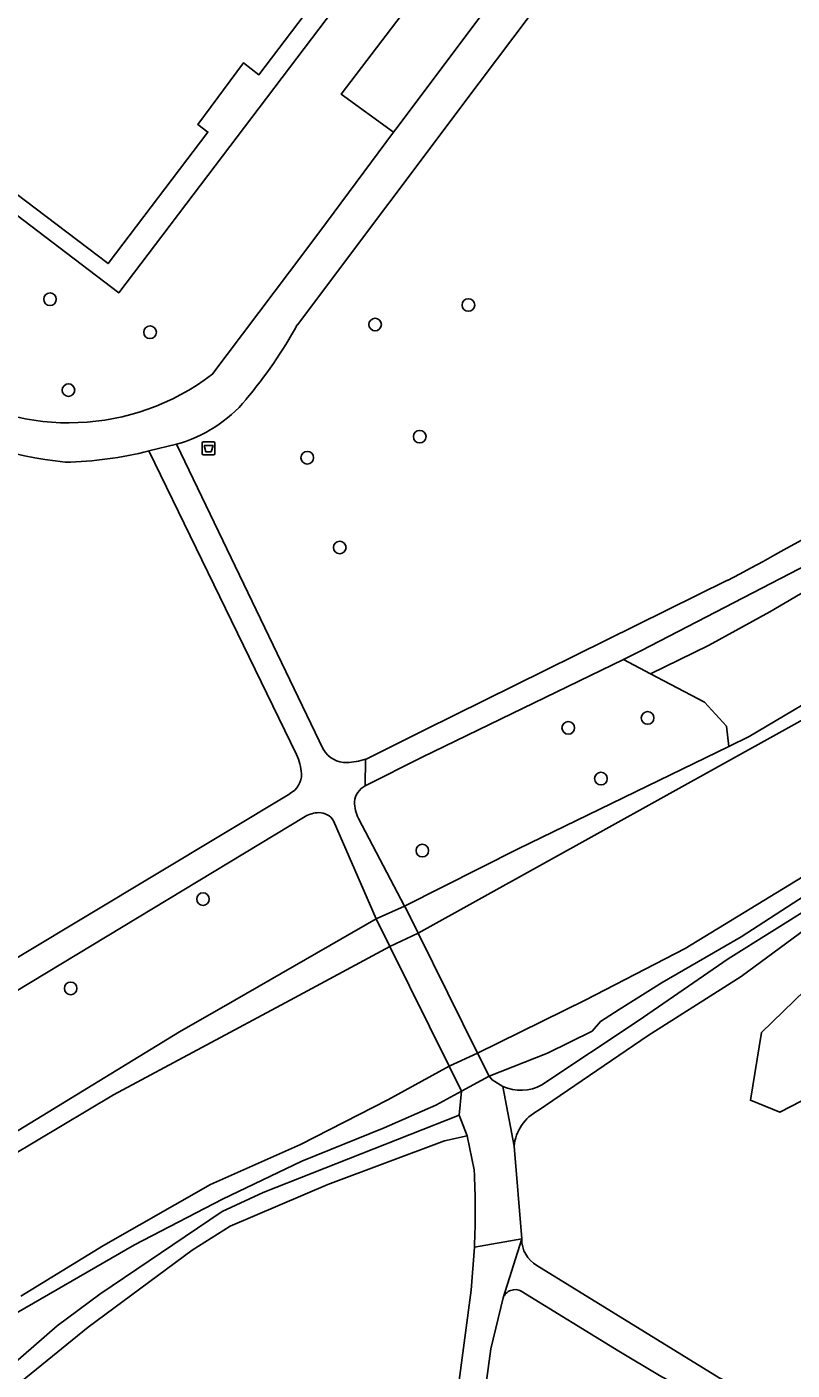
# Model space of a CAD drawing. Extents: x 160349 to 161355, y 381727 to 382854.
# Drawn here: x 161066.3 to 161125.5, y 381971.4 to 382075.3 of the extents above; entities that cross this region are included whole.
import ezdxf

# ---------------------------------------------------------------- set-up
doc = ezdxf.new("R2010")
doc.units = 0
for name, color, linetype in [('IMGEO_Afvalbak', 7, 'Continuous'), ('IMGEO_Boom', 7, 'Continuous'), ('IMGEO_Dek', 7, 'Continuous'), ('IMGEO_Groenvoorziening', 7, 'Continuous'), ('IMGEO_Loofbos', 7, 'Continuous'), ('IMGEO_Meer_plas_ven_vijver', 7, 'Continuous'), ('IMGEO_Oever', 7, 'Continuous'), ('IMGEO_Pand', 7, 'Continuous'), ('IMGEO_Voetpad_gesloten', 7, 'Continuous'), ('IMGEO_Voetpad_halfverhard', 7, 'Continuous'), ('IMGEO_Voetpad_open', 7, 'Continuous'), ('IMGEO_Waterloop', 7, 'Continuous')]:
    doc.layers.add(name, color=color, linetype=linetype)

msp = doc.modelspace()

# ---------------------------------------------------------------- linework, layer by layer
at = {"layer": 'IMGEO_Afvalbak'}
for p, q in [((161079.84, 382042.3), (161079.84, 382043.1)), ((161079.84, 382043.1), (161079.84, 382042.3)), ((161079.94, 382043.2), (161080.73, 382043.2)), ((161080.73, 382043.2), (161079.94, 382043.2)), ((161080.83, 382043.1), (161080.83, 382042.3)), ((161080.83, 382042.3), (161080.83, 382043.1)), ((161080.73, 382042.2), (161079.94, 382042.2)), ((161079.94, 382042.2), (161080.73, 382042.2))]:
    msp.add_line(p, q, dxfattribs=at)
msp.add_lwpolyline([(161079.99, 382042.92), (161080.69, 382042.92), (161080.54, 382042.44), (161080.14, 382042.44), (161079.99, 382042.92)], dxfattribs=at)
for centre, start, end in [((161079.94, 382043.1), 90, 180), ((161079.94, 382043.1), 90, 180), ((161080.73, 382043.1), 0, 90), ((161080.73, 382043.1), 360, 90), ((161079.94, 382042.3), 180, 270), ((161079.94, 382042.3), 180, 270), ((161080.73, 382042.3), 270, 0), ((161080.73, 382042.3), 270, 0)]:
    msp.add_arc(centre, 0.1, start, end, dxfattribs=at)
at = {"layer": 'IMGEO_Boom'}
for centre in [(161068.07, 382054.25), (161100.45, 382053.8), (161093.23, 382052.29), (161075.81, 382051.69), (161069.5, 382047.21), (161096.68, 382043.61), (161087.98, 382041.98), (161090.49, 382035.03), (161114.31, 382021.84), (161108.17, 382021.07), (161110.7, 382017.14), (161096.88, 382011.57), (161079.91, 382007.81), (161069.67, 382000.9)]:
    msp.add_circle(centre, 0.489, dxfattribs=at)
at = {"layer": 'IMGEO_Dek'}
msp.add_lwpolyline([(161096.55, 382005.18), (161095.57, 382007.16), (161095.51, 382007.28), (161093.32, 382006.28), (161094.37, 382004.15), (161098.95, 381994.89), (161099.91, 381992.95), (161102.04, 381994.1), (161101.15, 381995.88)], close=True, dxfattribs=at)
at = {"layer": 'IMGEO_Groenvoorziening'}
for points in [[(161163.23, 382147.74), (161158.99, 382142.31), (161150.88, 382132.31), (161151.28, 382125.51), (161144.95, 382117.06), (161139.71, 382110.16), (161133.48, 382101.41), (161124.4, 382101.35), (161123.6, 382100.4), (161113.11, 382086.75), (161101.27, 382070.99), (161087.21, 382052.27)], [(161106.36, 382097.43), (161105.48, 382097.09), (161073.39, 382054.74), (161068.22, 382058.68), (161044.57, 382076.69), (161043.68, 382075.49), (161043.34, 382075.03), (161043.25, 382075.09), (161034.23, 382082.03), (161036.44, 382084.95), (161031.89, 382088.45), (161029.81, 382085.8), (161029.63, 382085.57), (161029.43, 382085.32), (161026.14, 382081.41), (161025.79, 382080.99), (161021.58, 382076.02), (161021.61, 382075.99), (161034.65, 382066.48), (161059.54, 382047.63), (161059.61, 382047.59), (161059.67, 382047.55)], [(161080.58, 382048.39), (161086.61, 382056.37), (161088.88, 382059.38), (161094.66, 382067.17), (161090.6, 382070.13), (161108.58, 382093.72)], [(161160.7, 382057.69), (161148.81, 382048.53), (161139.2, 382041.43), (161127.49, 382034.12), (161113.8, 382027.03), (161112.44, 382026.36), (161114.54, 382025.26), (161119.03, 382027.45), (161123.76, 382030.06), (161130.46, 382033.98), (161135.93, 382037.38), (161143.4, 382042.31), (161151.69, 382048.29), (161155.23, 382051), (161160.68, 382055.37), (161167.97, 382061.76), (161173.46, 382066.9), (161178.23, 382071.62)], [(161178.23, 382071.62), (161173.46, 382066.9), (161167.97, 382061.76), (161160.68, 382055.37), (161155.23, 382051), (161151.69, 382048.29), (161143.4, 382042.31), (161135.93, 382037.38), (161130.46, 382033.98), (161123.76, 382030.06), (161119.03, 382027.45), (161114.54, 382025.26), (161118.71, 382023.05), (161120.43, 382021.19), (161120.6, 382019.63), (161122.17, 382020.39), (161171.68, 382049.75), (161175.34, 382052.28), (161180.91, 382056.86)], [(161077.85, 382043.02), (161089.23, 382019.38)], [(161087.15, 382019), (161075.73, 382042.51)], [(161092.48, 382018.63), (161097.02, 382020.88), (161120.5, 382032.49)], [(161120.6, 382019.63), (161120.43, 382021.19), (161118.71, 382023.05), (161114.54, 382025.26), (161112.44, 382026.36), (161096.87, 382018.81), (161092.46, 382016.59)], [(161091.94, 382014.06), (161095.51, 382007.28), (161104.29, 382011.71), (161120.6, 382019.63)], [(161057.93, 381998.52), (161065.82, 382003.45), (161086.63, 382015.97)], [(161087.81, 382014.21), (161048.86, 381990.68), (161044.16, 381988.26), (161041.82, 381976.53), (161049.65, 381980.15), (161078.09, 381997.55)], [(161078.09, 381997.55), (161082.36, 382000), (161093.32, 382006.28), (161090.26, 382013.27), (161090, 382013.88)], [(161058.78, 381966.21), (161068.63, 381974.79), (161071.92, 381977.23), (161081.39, 381983.63), (161084.57, 381985.11), (161099.73, 381991.1), (161099.91, 381992.95), (161097.92, 381991.86), (161093.93, 381990.1), (161087.56, 381987.54), (161081.41, 381984.6), (161074.62, 381981.06), (161064.29, 381975.08), (161061.6, 381973.8), (161059.48, 381971.98), (161053.71, 381968.2)]]:
    msp.add_lwpolyline(points, dxfattribs=at)
msp.add_lwpolyline([(161112.36, 382090.81), (161108.58, 382093.72), (161090.6, 382070.13), (161094.66, 382067.17), (161094.83, 382067.41), (161112.27, 382090.69)], close=True, dxfattribs=at)
for centre, radius, start, end in [((161054.85, 382070.22), 37, 320.0909, 330.9652), ((161037.15, 382191.95), 179.93, 297.5943, 308.2049), ((161069.52, 382062.97), 18.29, 237.4051, 307.1801), ((161074.94, 382053.48), 10.86, 285.5952, 319.8882), ((161072.22, 382070.29), 28.81, 238.7659, 264.083), ((161068.73, 382069.93), 28.3, 271.0522, 284.3234), ((161083.59, 382017.27), 3.95, 3.5561, 25.9462), ((161090.96, 382020.38), 1.99, 209.952, 272.4822), ((161090.89, 382023.62), 5.23, 271.6404, 287.6083), ((161085.83, 382017.49), 1.71, 297.9642, 1.0724), ((161093.2, 382015.19), 1.58, 117.7886, 174.3218), ((161094.36, 382015.33), 2.73, 179.6741, 207.8337), ((161089.05, 382011.85), 2.67, 93.8034, 117.7169), ((161088.9, 382013.23), 1.28, 30.6066, 91.2497)]:
    msp.add_arc(centre, radius, start, end, dxfattribs=at)
at = {"layer": 'IMGEO_Loofbos'}
for points in [[(161130.48, 382010.68), (161121.55, 382004.89), (161115.43, 382001.35), (161112.1, 381999.28), (161110.66, 381998.34), (161110.01, 381997.59), (161106.56, 381995.88), (161102.04, 381994.1), (161102.28, 381993.82), (161103.1, 381993.31)], [(161106.13, 381993.44), (161113.59, 381998.4), (161120.55, 382003.2), (161127.31, 382007.41), (161129.36, 382009.03), (161130.47, 382009.71), (161132.04, 382010.4), (161132.55, 382010.56), (161133.78, 382010.69), (161133.68, 382009.18), (161132.55, 382008.9), (161130.65, 382008.12), (161127.04, 382005.87), (161121.56, 382001.82), (161114.35, 381997.25), (161105.85, 381991.46)], [(161131.79, 381995.05), (161124.54, 381991.32), (161122.27, 381992.24), (161123.12, 381997.48), (161130.71, 382004.83)], [(161100.9, 381986.85), (161100.34, 381989.48), (161098.59, 381989.09), (161089.57, 381985.72), (161082.01, 381982.51), (161079.06, 381980.63), (161071.03, 381974.69), (161062.18, 381967.51), (161055.59, 381961.52), (161048.95, 381955.21)], [(161103.98, 381988.68), (161104.57, 381981.51)], [(161100.66, 381977.55), (161100.92, 381980.88)], [(161105.75, 381979.46), (161119.84, 381970.77), (161127.8, 381966.75), (161128.37, 381966.73), (161128.74, 381966.85), (161129.81, 381969.03), (161129.93, 381969.63), (161130.64, 381972.11), (161132.06, 381976.98)], [(161097.16, 381948.98), (161097.74, 381952.58), (161098.53, 381958.94), (161099.08, 381965.71), (161100.66, 381977.55)], [(161124.02, 381966.08), (161115.23, 381970.93), (161112.09, 381972.81), (161104.54, 381977.46)], [(161103.13, 381976.95), (161102.18, 381973), (161099.61, 381953.98), (161099.12, 381949.93), (161098.07, 381945.13), (161098.33, 381943.58)]]:
    msp.add_lwpolyline(points, dxfattribs=at)
for centre, radius, start, end in [((161104.49, 381996.38), 3.37, 245.6469, 299.1155), ((161107.53, 381988.31), 3.57, 118.0973, 174.0859), ((161043.94, 381983.67), 57.04, 357.1955, 3.1888), ((161106.9, 381981.49), 2.33, 179.5356, 240.5244), ((161104.06, 381976.59), 0.996, 60.9532, 158.9544)]:
    msp.add_arc(centre, radius, start, end, dxfattribs=at)
at = {"layer": 'IMGEO_Meer_plas_ven_vijver'}
msp.add_lwpolyline([(161140.45, 382016.65), (161140.47, 382016.67), (161134.38, 382012.51), (161134.39, 382012.5), (161135.2, 382012.2), (161135.64, 382010.88), (161135.4, 382010.58), (161134.25, 382009.14), (161133.8, 382008.58), (161130.71, 382004.83), (161123.12, 381997.48), (161122.27, 381992.24), (161124.54, 381991.32), (161131.79, 381995.05), (161135.61, 381999.27), (161141.77, 382006.82), (161142.09, 382008.27), (161142.15, 382008.63), (161142.41, 382010.1), (161142.64, 382011.4), (161140.83, 382013.83), (161140.07, 382014.46), (161139.82, 382015.26), (161140.08, 382016.02)], close=True, dxfattribs=at)
at = {"layer": 'IMGEO_Oever'}
for points in [[(161034.44, 381971.13), (161035.81, 381972.15), (161038.77, 381973.74), (161050.56, 381979.08), (161061.05, 381985.54), (161072.99, 381992.66), (161086.65, 382000), (161094.37, 382004.15), (161096.55, 382005.18), (161129.64, 382023.54), (161150, 382035.52), (161166.63, 382045.71), (161169.7, 382047.58), (161175.39, 382051.08), (161184.26, 382058.61), (161194.99, 382068.93), (161215.9, 382090.42), (161234.07, 382109.37), (161243.15, 382118.42), (161253.6, 382129.33), (161254.49, 382129.99), (161255.26, 382130.37), (161259.29, 382131.19), (161262.68, 382131.89)], [(161180.91, 382056.86), (161175.34, 382052.28), (161171.68, 382049.75), (161122.17, 382020.39), (161120.6, 382019.63), (161104.29, 382011.71), (161095.51, 382007.28), (161093.32, 382006.28), (161082.36, 382000), (161078.09, 381997.55), (161049.65, 381980.15)], [(161064.29, 381975.08), (161074.62, 381981.06), (161081.41, 381984.6), (161087.56, 381987.54), (161093.93, 381990.1), (161097.92, 381991.86), (161099.91, 381992.95), (161102.04, 381994.1), (161106.56, 381995.88), (161110.01, 381997.59), (161110.66, 381998.34), (161112.1, 381999.28), (161115.43, 382001.35), (161121.55, 382004.89), (161130.48, 382010.68)], [(161126.81, 382009.85), (161117.23, 382003.98), (161109.49, 382000), (161101.15, 381995.88), (161098.95, 381994.89), (161094.21, 381992.27), (161087.45, 381988.83), (161080.49, 381985.71), (161072.21, 381980.99), (161065.82, 381977.08)]]:
    msp.add_lwpolyline(points, dxfattribs=at)
at = {"layer": 'IMGEO_Pand'}
msp.add_lwpolyline([(161045.46, 382077.58), (161072.57, 382057.01), (161080.29, 382067.18), (161079.5, 382067.78), (161083.04, 382072.54), (161084.23, 382071.63), (161105.09, 382099.12), (161105.42, 382099.55), (161102.12, 382101.84), (161106.12, 382107.12), (161106.31, 382106.98), (161107.83, 382108.98), (161107.92, 382108.92), (161120.32, 382125.38), (161121.12, 382126.44), (161124.48, 382130.89), (161124.89, 382131.43), (161129.55, 382137.62), (161139.21, 382150.44)], dxfattribs=at)
at = {"layer": 'IMGEO_Voetpad_gesloten'}
for points in [[(161113.11, 382086.75), (161123.6, 382100.4), (161124.4, 382101.35), (161122.36, 382103.78), (161112.36, 382090.81), (161112.27, 382090.69), (161094.83, 382067.41), (161094.66, 382067.17), (161088.88, 382059.38), (161086.61, 382056.37), (161080.58, 382048.39)], [(161087.21, 382052.27), (161101.27, 382070.99), (161113.11, 382086.75)], [(161112.44, 382026.36), (161113.8, 382027.03), (161127.49, 382034.12), (161139.2, 382041.43), (161148.81, 382048.53), (161160.7, 382057.69)], [(161089.23, 382019.38), (161077.85, 382043.02), (161075.73, 382042.51), (161087.15, 382019)], [(161075.73, 382042.51), (161077.85, 382043.02)], [(161120.5, 382032.49), (161097.02, 382020.88), (161092.48, 382018.63), (161092.46, 382016.59), (161096.87, 382018.81), (161112.44, 382026.36)], [(161092.46, 382016.59), (161092.48, 382018.63)], [(161086.63, 382015.97), (161065.82, 382003.45), (161057.93, 381998.52)], [(160994.81, 381963.36), (161018.33, 381975.16), (161032.91, 381982.48), (161044.16, 381988.26), (161048.86, 381990.68), (161087.81, 382014.21)], [(161090, 382013.88), (161090.26, 382013.27), (161093.32, 382006.28), (161095.51, 382007.28), (161091.94, 382014.06)]]:
    msp.add_lwpolyline(points, dxfattribs=at)
for points in [[(161096.55, 382005.18), (161094.37, 382004.15), (161098.95, 381994.89), (161101.15, 381995.88)], [(161099.91, 381992.95), (161102.04, 381994.1), (161101.15, 381995.88), (161098.95, 381994.89)]]:
    msp.add_lwpolyline(points, close=True, dxfattribs=at)
for centre, radius, start, end in [((161054.85, 382070.22), 37, 320.0909, 330.9652), ((161037.15, 382191.95), 179.93, 297.5943, 308.2049), ((161069.52, 382062.97), 18.29, 237.4051, 307.1801), ((161074.94, 382053.48), 10.86, 285.5952, 319.8882), ((161072.22, 382070.29), 28.81, 238.7659, 264.083), ((161068.73, 382069.93), 28.3, 271.0522, 284.3234), ((161083.59, 382017.27), 3.95, 3.5561, 25.9462), ((161090.96, 382020.38), 1.99, 209.952, 272.4822), ((161090.89, 382023.62), 5.23, 271.6404, 287.6083), ((161085.83, 382017.49), 1.71, 297.9642, 1.0724), ((161093.2, 382015.19), 1.58, 117.7886, 174.3218), ((161094.36, 382015.33), 2.73, 179.6741, 207.8337), ((161089.05, 382011.85), 2.67, 93.8034, 117.7169), ((161088.9, 382013.23), 1.28, 30.6066, 91.2497)]:
    msp.add_arc(centre, radius, start, end, dxfattribs=at)
at = {"layer": 'IMGEO_Voetpad_halfverhard'}
for points in [[(161130.65, 382008.12), (161132.55, 382008.9), (161133.68, 382009.18), (161133.78, 382010.69), (161132.55, 382010.56), (161132.04, 382010.4), (161130.47, 382009.71), (161129.36, 382009.03), (161127.31, 382007.41), (161120.55, 382003.2), (161113.59, 381998.4), (161106.13, 381993.44)], [(161105.85, 381991.46), (161114.35, 381997.25), (161121.56, 382001.82), (161127.04, 382005.87), (161130.65, 382008.12)], [(161103.98, 381988.68), (161103.1, 381993.31), (161102.28, 381993.82), (161102.04, 381994.1), (161099.91, 381992.95), (161099.73, 381991.1), (161100.34, 381989.48), (161100.9, 381986.85)], [(161103.1, 381993.31), (161103.98, 381988.68)], [(161048.95, 381955.21), (161055.59, 381961.52), (161062.18, 381967.51), (161071.03, 381974.69), (161079.06, 381980.63), (161082.01, 381982.51), (161089.57, 381985.72), (161098.59, 381989.09), (161100.34, 381989.48), (161099.73, 381991.1), (161084.57, 381985.11), (161081.39, 381983.63), (161071.92, 381977.23), (161068.63, 381974.79), (161058.78, 381966.21), (161048.4, 381956.26)], [(161100.92, 381980.88), (161104.57, 381981.51), (161103.98, 381988.68)], [(161076.37, 381907.52), (161077.87, 381911.59), (161080.23, 381916.49), (161084.74, 381924.59), (161087.37, 381928.36), (161093.37, 381936.03), (161095.67, 381938.04), (161098.07, 381945.13), (161099.12, 381949.93), (161099.61, 381953.98), (161102.18, 381973), (161103.13, 381976.95), (161104.57, 381981.51), (161100.92, 381980.88), (161100.66, 381977.55), (161099.08, 381965.71), (161098.53, 381958.94), (161097.74, 381952.58), (161097.16, 381948.98)], [(161104.57, 381981.51), (161103.13, 381976.95)], [(161136.01, 381948.5), (161133.64, 381955.23), (161131.14, 381962.92), (161127.8, 381966.75), (161119.84, 381970.77), (161105.75, 381979.46)], [(161104.54, 381977.46), (161112.09, 381972.81), (161115.23, 381970.93), (161124.02, 381966.08)]]:
    msp.add_lwpolyline(points, dxfattribs=at)
for centre, radius, start, end in [((161104.49, 381996.38), 3.37, 245.6469, 299.1155), ((161107.53, 381988.31), 3.57, 118.0973, 174.0859), ((161043.94, 381983.67), 57.04, 357.1955, 3.1888), ((161106.9, 381981.49), 2.33, 179.5356, 240.5244), ((161104.06, 381976.59), 0.996, 60.9532, 158.9544)]:
    msp.add_arc(centre, radius, start, end, dxfattribs=at)
at = {"layer": 'IMGEO_Voetpad_open'}
for points in [[(161105.48, 382097.09), (161106.34, 382098.23), (161105.09, 382099.12), (161084.23, 382071.63), (161083.04, 382072.54), (161079.5, 382067.78), (161080.29, 382067.18), (161072.57, 382057.01), (161045.46, 382077.58), (161045.32, 382077.69), (161044.57, 382076.69), (161068.22, 382058.68), (161073.39, 382054.74)], [(161095.57, 382007.16), (161095.51, 382007.28), (161093.32, 382006.28), (161094.37, 382004.15), (161096.55, 382005.18)]]:
    msp.add_lwpolyline(points, close=True, dxfattribs=at)
at = {"layer": 'IMGEO_Waterloop'}
for points in [[(161184.26, 382058.61), (161175.39, 382051.08), (161169.7, 382047.58), (161166.63, 382045.71), (161150, 382035.52), (161129.64, 382023.54), (161096.55, 382005.18), (161094.37, 382004.15), (161086.65, 382000), (161072.99, 381992.66), (161061.05, 381985.54)], [(161065.82, 381977.08), (161072.21, 381980.99), (161080.49, 381985.71), (161087.45, 381988.83), (161094.21, 381992.27), (161098.95, 381994.89), (161101.15, 381995.88), (161109.49, 382000), (161117.23, 382003.98), (161126.81, 382009.85), (161133.87, 382012.7), (161134.38, 382012.51), (161140.47, 382016.67), (161142.97, 382020.85), (161146.92, 382021.97), (161147.76, 382022.21), (161148.59, 382022.13), (161150.62, 382021.92), (161150.63, 382021.92), (161150.64, 382021.92), (161170.09, 382032.09), (161177.44, 382044.59)]]:
    msp.add_lwpolyline(points, dxfattribs=at)

doc.saveas('drawing.dxf')
